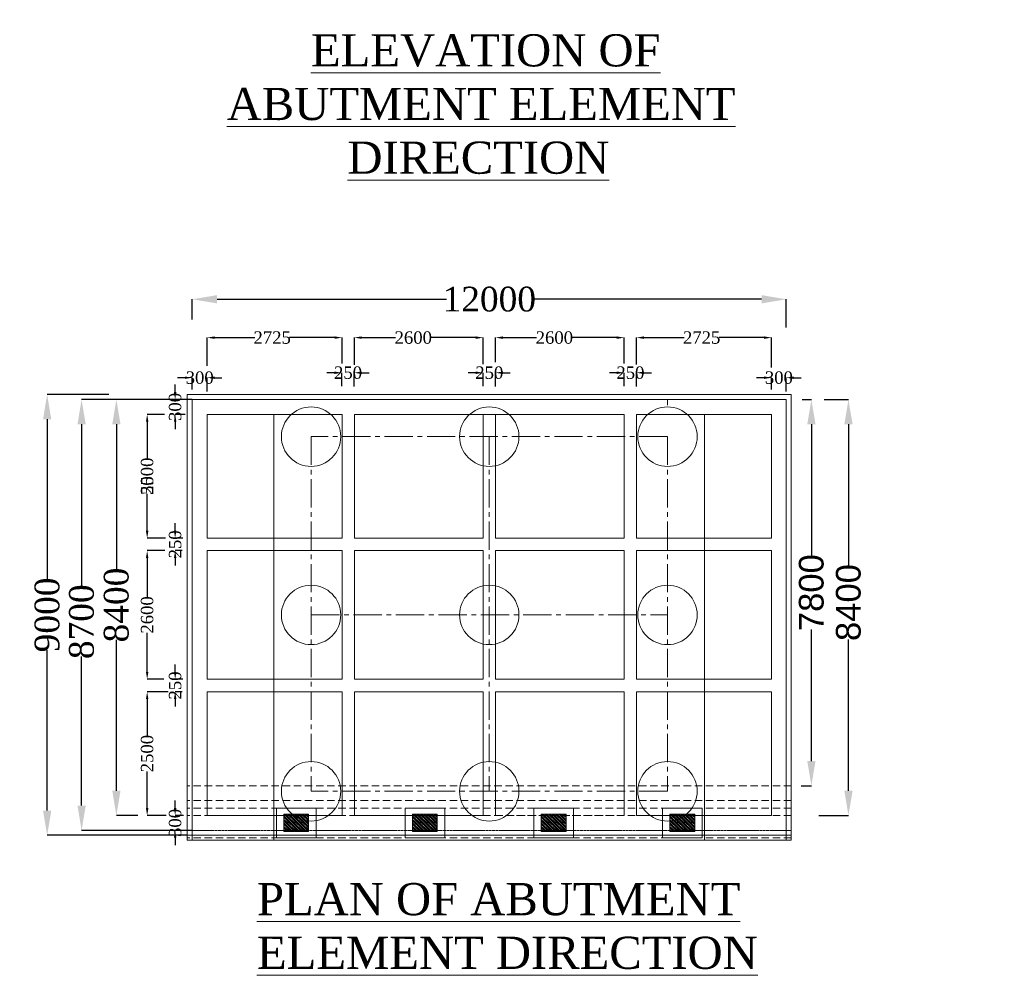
# Model space of a CAD drawing. Header units: millimetres. Extents: x -20950785 to 389010297, y -11535949 to 14056629.
# Tile 510 of 654: x 18208167 to 18247946, y -1484371 to -1445780. Entities that reach past the tile are written whole.
import ezdxf

# ---------------------------------------------------------------- set-up
doc = ezdxf.new("R2010")
doc.units = ezdxf.units.MM
doc.header["$LTSCALE"] = 60
doc.header["$MEASUREMENT"] = 0
doc.linetypes.add('CENTER2', pattern=[28.575, 19.05, -3.175, 3.175, -3.175])
doc.linetypes.add('HIDDEN', pattern=[0.375, 0.25, -0.125])
doc.layers.add('TEXT', color=7, linetype='Continuous')
doc.styles.add('PDF Arial Bold', font='times.ttf')
doc.styles.add('style1', font='txt.shx', dxfattribs={"height": 1})
doc.dimstyles.get("Standard").update_dxf_attribs({"dimtxt": 400, "dimasz": 215, "dimexe": 0.18, "dimexo": 0.0625, "dimgap": 0.09, "dimtad": 0, "dimtih": 1, "dimtoh": 1, "dimdec": 0, "dimzin": 4, "dimdsep": 46, "dimtxsty": 'Standard', "dimblk": 'OPEN90', "dimcen": 0, "dimadec": 0, "dimazin": 1, "dimtfac": 1, "dimtdec": 0, "dimtix": 1, "dimtofl": 0, "dimtmove": 0, "dimatfit": 3, "dimldrblk": 'OPEN30', "dimfxl": 1, "dimtolj": 1, "dimtzin": 0, "dimarcsym": 0})

# ---------------------------------------------------------------- blocks, each defined once
blk = doc.blocks.new('*D2794')
at = {"color": 0, "linetype": 'Continuous', "lineweight": -2, "ltscale": 2, "transparency": 16777216}
for p, q in [((18239773, -1461118), (18240152, -1461118)), ((18240152, -1462118), (18240152, -1467430)), ((18240152, -1475718), (18240152, -1470405)), ((18239742, -1476718), (18240152, -1476718))]:
    blk.add_line(p, q, dxfattribs=at)
at = {"color": 0, "linetype": 'Continuous', "lineweight": 9, "ltscale": 2, "transparency": 16777216}
for points in [[(18239986, -1462118), (18240319, -1462118), (18240152, -1461118)], [(18239986, -1475718), (18240319, -1475718), (18240152, -1476718)]]:
    blk.add_solid(points, dxfattribs=at)
at = {"layer": 'Defpoints', "color": 0, "linetype": 'Continuous', "lineweight": 9, "ltscale": 2, "transparency": 16777216}
for p in [(18239773, -1461118), (18239742, -1476718), (18240152, -1476718)]:
    blk.add_point(p, dxfattribs=at)
at = {"color": 0, "linetype": 'Continuous', "lineweight": 9, "ltscale": 2, "transparency": 16777216, "insert": (18240152, -1468918), "char_height": 1000, "attachment_point": 5, "rotation": 90, "style": 'PDF Arial Bold'}
blk.add_mtext('\\A1;{\\fArial|b0|i0|c0|p34;7800}', dxfattribs=at)
blk = doc.blocks.new('*D2795')
at = {"color": 0, "linetype": 'Continuous', "lineweight": -2, "ltscale": 2, "transparency": 16777216}
for p, q in [((18240666, -1461118), (18241649, -1461118)), ((18241649, -1462118), (18241649, -1467826)), ((18241649, -1476918), (18241649, -1470810)), ((18240449, -1477918), (18241649, -1477918))]:
    blk.add_line(p, q, dxfattribs=at)
at = {"color": 0, "linetype": 'Continuous', "lineweight": 9, "ltscale": 2, "transparency": 16777216}
for points in [[(18241483, -1462118), (18241816, -1462118), (18241649, -1461118)], [(18241483, -1476918), (18241816, -1476918), (18241649, -1477918)]]:
    blk.add_solid(points, dxfattribs=at)
at = {"layer": 'Defpoints', "color": 0, "linetype": 'Continuous', "lineweight": 9, "ltscale": 2, "transparency": 16777216}
for p in [(18240666, -1461118), (18240449, -1477918), (18241649, -1477918)]:
    blk.add_point(p, dxfattribs=at)
at = {"color": 0, "linetype": 'Continuous', "lineweight": 9, "ltscale": 2, "transparency": 16777216, "insert": (18241649, -1469318), "char_height": 1000, "attachment_point": 5, "rotation": 90, "style": 'PDF Arial Bold'}
blk.add_mtext('\\A1;{\\fArial|b0|i0|c0|p34;8400}', dxfattribs=at)
blk = doc.blocks.new('*D2796')
at = {"color": 0, "linetype": 'Continuous', "lineweight": -2, "ltscale": 2, "transparency": 16777216}
for p, q in [((18215139, -1457884), (18215139, -1457070)), ((18216139, -1457070), (18225406, -1457070)), ((18238139, -1457070), (18228872, -1457070)), ((18239139, -1458210), (18239139, -1457070))]:
    blk.add_line(p, q, dxfattribs=at)
at = {"color": 0, "linetype": 'Continuous', "lineweight": 9, "ltscale": 2, "transparency": 16777216}
for points in [[(18216139, -1456903), (18216139, -1457237), (18215139, -1457070)], [(18238139, -1456903), (18238139, -1457237), (18239139, -1457070)]]:
    blk.add_solid(points, dxfattribs=at)
at = {"layer": 'Defpoints', "color": 0, "linetype": 'Continuous', "lineweight": 9, "ltscale": 2, "transparency": 16777216}
for p in [(18215139, -1457070), (18215139, -1457884), (18239139, -1458210)]:
    blk.add_point(p, dxfattribs=at)
at = {"color": 0, "linetype": 'Continuous', "lineweight": 9, "ltscale": 2, "transparency": 16777216, "insert": (18227139, -1457070), "char_height": 1000, "attachment_point": 5, "style": 'PDF Arial Bold'}
blk.add_mtext('\\A1;12000', dxfattribs=at)
blk = doc.blocks.new('*D2797')
at = {"color": 0, "linetype": 'Continuous', "lineweight": -2, "ltscale": 2, "transparency": 16777216}
for p, q in [((18233089, -1459702), (18233089, -1458618)), ((18233389, -1458619), (18235012, -1458619)), ((18238239, -1458619), (18236424, -1458619)), ((18238539, -1459824), (18238539, -1458618))]:
    blk.add_line(p, q, dxfattribs=at)
at = {"color": 0, "linetype": 'Continuous', "lineweight": 9, "ltscale": 2, "transparency": 16777216}
for points in [[(18233389, -1458569), (18233389, -1458669), (18233089, -1458619)], [(18238239, -1458569), (18238239, -1458669), (18238539, -1458619)]]:
    blk.add_solid(points, dxfattribs=at)
at = {"layer": 'Defpoints', "color": 0, "linetype": 'Continuous', "lineweight": 9, "ltscale": 2, "transparency": 16777216}
for p in [(18233089, -1458619), (18233089, -1459703), (18238539, -1459825)]:
    blk.add_point(p, dxfattribs=at)
at = {"color": 0, "linetype": 'Continuous', "lineweight": 9, "ltscale": 2, "transparency": 16777216, "insert": (18235718, -1458619), "char_height": 500, "attachment_point": 5, "style": 'PDF Arial Bold'}
blk.add_mtext('\\A1;2725', dxfattribs=at)
blk = doc.blocks.new('*D2798')
at = {"color": 0, "linetype": 'Continuous', "lineweight": -2, "ltscale": 2, "transparency": 16777216}
for p, q in [((18227389, -1459612), (18227389, -1458618)), ((18227689, -1458619), (18229051, -1458619)), ((18232289, -1458619), (18230485, -1458619)), ((18232589, -1459669), (18232589, -1458618))]:
    blk.add_line(p, q, dxfattribs=at)
at = {"color": 0, "linetype": 'Continuous', "lineweight": 9, "ltscale": 2, "transparency": 16777216}
for points in [[(18227689, -1458569), (18227689, -1458669), (18227389, -1458619)], [(18232289, -1458569), (18232289, -1458669), (18232589, -1458619)]]:
    blk.add_solid(points, dxfattribs=at)
at = {"layer": 'Defpoints', "color": 0, "linetype": 'Continuous', "lineweight": 9, "ltscale": 2, "transparency": 16777216}
for p in [(18227389, -1458619), (18227389, -1459613), (18232589, -1459670)]:
    blk.add_point(p, dxfattribs=at)
at = {"color": 0, "linetype": 'Continuous', "lineweight": 9, "ltscale": 2, "transparency": 16777216, "insert": (18229768, -1458619), "char_height": 500, "attachment_point": 5, "style": 'PDF Arial Bold'}
blk.add_mtext('\\A1;2600', dxfattribs=at)
blk = doc.blocks.new('*D2799')
at = {"color": 0, "linetype": 'Continuous', "lineweight": -2, "ltscale": 2, "transparency": 16777216}
for p, q in [((18221689, -1459716), (18221689, -1458618)), ((18221989, -1458619), (18223351, -1458619)), ((18226589, -1458619), (18224785, -1458619)), ((18226889, -1459693), (18226889, -1458618))]:
    blk.add_line(p, q, dxfattribs=at)
at = {"color": 0, "linetype": 'Continuous', "lineweight": 9, "ltscale": 2, "transparency": 16777216}
for points in [[(18221989, -1458569), (18221989, -1458669), (18221689, -1458619)], [(18226589, -1458569), (18226589, -1458669), (18226889, -1458619)]]:
    blk.add_solid(points, dxfattribs=at)
at = {"layer": 'Defpoints', "color": 0, "linetype": 'Continuous', "lineweight": 9, "ltscale": 2, "transparency": 16777216}
for p in [(18221689, -1458619), (18221689, -1459717), (18226889, -1459694)]:
    blk.add_point(p, dxfattribs=at)
at = {"color": 0, "linetype": 'Continuous', "lineweight": 9, "ltscale": 2, "transparency": 16777216, "insert": (18224068, -1458619), "char_height": 500, "attachment_point": 5, "style": 'PDF Arial Bold'}
blk.add_mtext('\\A1;2600', dxfattribs=at)
blk = doc.blocks.new('*D2800')
at = {"color": 0, "linetype": 'Continuous', "lineweight": -2, "ltscale": 2, "transparency": 16777216}
for p, q in [((18215739, -1459764), (18215739, -1458618)), ((18216039, -1458619), (18217662, -1458619)), ((18220889, -1458619), (18219074, -1458619)), ((18221189, -1459668), (18221189, -1458618))]:
    blk.add_line(p, q, dxfattribs=at)
at = {"color": 0, "linetype": 'Continuous', "lineweight": 9, "ltscale": 2, "transparency": 16777216}
for points in [[(18216039, -1458569), (18216039, -1458669), (18215739, -1458619)], [(18220889, -1458569), (18220889, -1458669), (18221189, -1458619)]]:
    blk.add_solid(points, dxfattribs=at)
at = {"layer": 'Defpoints', "color": 0, "linetype": 'Continuous', "lineweight": 9, "ltscale": 2, "transparency": 16777216}
for p in [(18215739, -1458619), (18215739, -1459765), (18221189, -1459669)]:
    blk.add_point(p, dxfattribs=at)
at = {"color": 0, "linetype": 'Continuous', "lineweight": 9, "ltscale": 2, "transparency": 16777216, "insert": (18218368, -1458619), "char_height": 500, "attachment_point": 5, "style": 'PDF Arial Bold'}
blk.add_mtext('\\A1;2725', dxfattribs=at)
blk = doc.blocks.new('*D2801')
at = {"color": 0, "linetype": 'Continuous', "lineweight": -2, "ltscale": 2, "transparency": 16777216}
for p, q in [((18232289, -1460037), (18231989, -1460037)), ((18232589, -1460579), (18232589, -1460036)), ((18233089, -1460590), (18233089, -1460036)), ((18233389, -1460037), (18233689, -1460037))]:
    blk.add_line(p, q, dxfattribs=at)
at = {"color": 0, "linetype": 'Continuous', "lineweight": 9, "ltscale": 2, "transparency": 16777216}
for points in [[(18232289, -1459987), (18232289, -1460087), (18232589, -1460037)], [(18233389, -1459987), (18233389, -1460087), (18233089, -1460037)]]:
    blk.add_solid(points, dxfattribs=at)
at = {"layer": 'Defpoints', "color": 0, "linetype": 'Continuous', "lineweight": 9, "ltscale": 2, "transparency": 16777216}
for p in [(18232589, -1460037), (18232589, -1460580), (18233089, -1460591)]:
    blk.add_point(p, dxfattribs=at)
at = {"color": 0, "linetype": 'Continuous', "lineweight": 9, "ltscale": 2, "transparency": 16777216, "insert": (18232839, -1460037), "char_height": 500, "attachment_point": 5, "style": 'PDF Arial Bold'}
blk.add_mtext('\\A1;250', dxfattribs=at)
blk = doc.blocks.new('*D2802')
at = {"color": 0, "linetype": 'Continuous', "lineweight": -2, "ltscale": 2, "transparency": 16777216}
for p, q in [((18226589, -1460037), (18226289, -1460037)), ((18226889, -1460579), (18226889, -1460036)), ((18227389, -1460590), (18227389, -1460036)), ((18227689, -1460037), (18227989, -1460037))]:
    blk.add_line(p, q, dxfattribs=at)
at = {"color": 0, "linetype": 'Continuous', "lineweight": 9, "ltscale": 2, "transparency": 16777216}
for points in [[(18226589, -1459987), (18226589, -1460087), (18226889, -1460037)], [(18227689, -1459987), (18227689, -1460087), (18227389, -1460037)]]:
    blk.add_solid(points, dxfattribs=at)
at = {"layer": 'Defpoints', "color": 0, "linetype": 'Continuous', "lineweight": 9, "ltscale": 2, "transparency": 16777216}
for p in [(18226889, -1460037), (18226889, -1460580), (18227389, -1460591)]:
    blk.add_point(p, dxfattribs=at)
at = {"color": 0, "linetype": 'Continuous', "lineweight": 9, "ltscale": 2, "transparency": 16777216, "insert": (18227139, -1460037), "char_height": 500, "attachment_point": 5, "style": 'PDF Arial Bold'}
blk.add_mtext('\\A1;250', dxfattribs=at)
blk = doc.blocks.new('*D2803')
at = {"color": 0, "linetype": 'Continuous', "lineweight": -2, "ltscale": 2, "transparency": 16777216}
for p, q in [((18220882, -1460037), (18220582, -1460037)), ((18221182, -1460579), (18221182, -1460036)), ((18221682, -1460590), (18221682, -1460036)), ((18221982, -1460037), (18222282, -1460037))]:
    blk.add_line(p, q, dxfattribs=at)
at = {"color": 0, "linetype": 'Continuous', "lineweight": 9, "ltscale": 2, "transparency": 16777216}
for points in [[(18220882, -1459987), (18220882, -1460087), (18221182, -1460037)], [(18221982, -1459987), (18221982, -1460087), (18221682, -1460037)]]:
    blk.add_solid(points, dxfattribs=at)
at = {"layer": 'Defpoints', "color": 0, "linetype": 'Continuous', "lineweight": 9, "ltscale": 2, "transparency": 16777216}
for p in [(18221182, -1460037), (18221182, -1460580), (18221682, -1460591)]:
    blk.add_point(p, dxfattribs=at)
at = {"color": 0, "linetype": 'Continuous', "lineweight": 9, "ltscale": 2, "transparency": 16777216, "insert": (18221432, -1460037), "char_height": 500, "attachment_point": 5, "style": 'PDF Arial Bold'}
blk.add_mtext('\\A1;250', dxfattribs=at)
blk = doc.blocks.new('*D2804')
at = {"color": 0, "linetype": 'Continuous', "lineweight": -2, "ltscale": 2, "transparency": 16777216}
for p, q in [((18238239, -1460237), (18237939, -1460237)), ((18238539, -1460720), (18238539, -1460236)), ((18239138, -1460790), (18239138, -1460236)), ((18239438, -1460237), (18239738, -1460237))]:
    blk.add_line(p, q, dxfattribs=at)
at = {"color": 0, "linetype": 'Continuous', "lineweight": 9, "ltscale": 2, "transparency": 16777216}
for points in [[(18238239, -1460187), (18238239, -1460287), (18238539, -1460237)], [(18239438, -1460187), (18239438, -1460287), (18239138, -1460237)]]:
    blk.add_solid(points, dxfattribs=at)
at = {"layer": 'Defpoints', "color": 0, "linetype": 'Continuous', "lineweight": 9, "ltscale": 2, "transparency": 16777216}
for p in [(18238539, -1460237), (18238539, -1460721), (18239138, -1460791)]:
    blk.add_point(p, dxfattribs=at)
at = {"color": 0, "linetype": 'Continuous', "lineweight": 9, "ltscale": 2, "transparency": 16777216, "insert": (18238839, -1460237), "char_height": 500, "attachment_point": 5, "style": 'PDF Arial Bold'}
blk.add_mtext('\\A1;300', dxfattribs=at)
blk = doc.blocks.new('*D2805')
at = {"color": 0, "linetype": 'Continuous', "lineweight": -2, "ltscale": 2, "transparency": 16777216}
for p, q in [((18214839, -1460237), (18214539, -1460237)), ((18215139, -1460720), (18215139, -1460236)), ((18215738, -1460790), (18215738, -1460236)), ((18216038, -1460237), (18216338, -1460237))]:
    blk.add_line(p, q, dxfattribs=at)
at = {"color": 0, "linetype": 'Continuous', "lineweight": 9, "ltscale": 2, "transparency": 16777216}
for points in [[(18214839, -1460187), (18214839, -1460287), (18215139, -1460237)], [(18216038, -1460187), (18216038, -1460287), (18215738, -1460237)]]:
    blk.add_solid(points, dxfattribs=at)
at = {"layer": 'Defpoints', "color": 0, "linetype": 'Continuous', "lineweight": 9, "ltscale": 2, "transparency": 16777216}
for p in [(18215139, -1460237), (18215139, -1460721), (18215738, -1460791)]:
    blk.add_point(p, dxfattribs=at)
at = {"color": 0, "linetype": 'Continuous', "lineweight": 9, "ltscale": 2, "transparency": 16777216, "insert": (18215439, -1460237), "char_height": 500, "width": 1681.9, "attachment_point": 5, "style": 'PDF Arial Bold'}
blk.add_mtext('\\A1;300', dxfattribs=at)
blk = doc.blocks.new('*D2806')
at = {"color": 0, "linetype": 'Continuous', "lineweight": -2, "ltscale": 2, "transparency": 16777216}
for p, q in [((18214021, -1461718), (18213317, -1461718)), ((18213317, -1462018), (18213317, -1463510)), ((18213317, -1466418), (18213317, -1464925)), ((18214053, -1466718), (18213317, -1466718))]:
    blk.add_line(p, q, dxfattribs=at)
at = {"color": 0, "linetype": 'Continuous', "lineweight": 9, "ltscale": 2, "transparency": 16777216}
for points in [[(18213267, -1462018), (18213367, -1462018), (18213317, -1461718)], [(18213267, -1466418), (18213367, -1466418), (18213317, -1466718)]]:
    blk.add_solid(points, dxfattribs=at)
at = {"layer": 'Defpoints', "color": 0, "linetype": 'Continuous', "lineweight": 9, "ltscale": 2, "transparency": 16777216}
for p in [(18214021, -1461718), (18213317, -1466718), (18214053, -1466718)]:
    blk.add_point(p, dxfattribs=at)
at = {"color": 0, "linetype": 'Continuous', "lineweight": 9, "ltscale": 2, "transparency": 16777216, "insert": (18213317, -1464218), "char_height": 500, "attachment_point": 5, "rotation": 90, "style": 'PDF Arial Bold'}
blk.add_mtext('\\A1;5000', dxfattribs=at)
blk = doc.blocks.new('*D2807')
at = {"color": 0, "linetype": 'Continuous', "lineweight": -2, "ltscale": 2, "transparency": 16777216}
for p, q in [((18214021, -1461718), (18213317, -1461718)), ((18213317, -1462018), (18213317, -1463501)), ((18213317, -1466418), (18213317, -1464935)), ((18214053, -1466718), (18213317, -1466718))]:
    blk.add_line(p, q, dxfattribs=at)
at = {"color": 0, "linetype": 'Continuous', "lineweight": 9, "ltscale": 2, "transparency": 16777216}
for points in [[(18213267, -1462018), (18213367, -1462018), (18213317, -1461718)], [(18213267, -1466418), (18213367, -1466418), (18213317, -1466718)]]:
    blk.add_solid(points, dxfattribs=at)
at = {"layer": 'Defpoints', "color": 0, "linetype": 'Continuous', "lineweight": 9, "ltscale": 2, "transparency": 16777216}
for p in [(18214021, -1461718), (18213317, -1466718), (18214053, -1466718)]:
    blk.add_point(p, dxfattribs=at)
at = {"color": 0, "linetype": 'Continuous', "lineweight": 9, "ltscale": 2, "transparency": 16777216, "insert": (18213317, -1464218), "char_height": 500, "attachment_point": 5, "rotation": 90, "style": 'PDF Arial Bold'}
blk.add_mtext('\\A1;2500', dxfattribs=at)
blk = doc.blocks.new('*D2808')
at = {"color": 0, "linetype": 'Continuous', "lineweight": -2, "ltscale": 2, "transparency": 16777216}
for p, q in [((18214165, -1472918), (18213317, -1472918)), ((18213317, -1473218), (18213317, -1474701)), ((18213317, -1477618), (18213317, -1476135)), ((18214086, -1477918), (18213317, -1477918))]:
    blk.add_line(p, q, dxfattribs=at)
at = {"color": 0, "linetype": 'Continuous', "lineweight": 9, "ltscale": 2, "transparency": 16777216}
for points in [[(18213267, -1473218), (18213367, -1473218), (18213317, -1472918)], [(18213267, -1477618), (18213367, -1477618), (18213317, -1477918)]]:
    blk.add_solid(points, dxfattribs=at)
at = {"layer": 'Defpoints', "color": 0, "linetype": 'Continuous', "lineweight": 9, "ltscale": 2, "transparency": 16777216}
for p in [(18214165, -1472918), (18213317, -1477918), (18214086, -1477918)]:
    blk.add_point(p, dxfattribs=at)
at = {"color": 0, "linetype": 'Continuous', "lineweight": 9, "ltscale": 2, "transparency": 16777216, "insert": (18213317, -1475418), "char_height": 500, "attachment_point": 5, "rotation": 90, "style": 'PDF Arial Bold'}
blk.add_mtext('\\A1;2500', dxfattribs=at)
blk = doc.blocks.new('*D2809')
at = {"color": 0, "linetype": 'Continuous', "lineweight": -2, "ltscale": 2, "transparency": 16777216}
for p, q in [((18214037, -1467218), (18213317, -1467218)), ((18213317, -1467518), (18213317, -1469101)), ((18213317, -1472118), (18213317, -1470535)), ((18213992, -1472418), (18213317, -1472418))]:
    blk.add_line(p, q, dxfattribs=at)
at = {"color": 0, "linetype": 'Continuous', "lineweight": 9, "ltscale": 2, "transparency": 16777216}
for points in [[(18213267, -1467518), (18213367, -1467518), (18213317, -1467218)], [(18213267, -1472118), (18213367, -1472118), (18213317, -1472418)]]:
    blk.add_solid(points, dxfattribs=at)
at = {"layer": 'Defpoints', "color": 0, "linetype": 'Continuous', "lineweight": 9, "ltscale": 2, "transparency": 16777216}
for p in [(18214037, -1467218), (18213317, -1472418), (18213992, -1472418)]:
    blk.add_point(p, dxfattribs=at)
at = {"color": 0, "linetype": 'Continuous', "lineweight": 9, "ltscale": 2, "transparency": 16777216, "insert": (18213317, -1469818), "char_height": 500, "attachment_point": 5, "rotation": 90, "style": 'PDF Arial Bold'}
blk.add_mtext('\\A1;2600', dxfattribs=at)
blk = doc.blocks.new('*D2810')
at = {"color": 0, "linetype": 'Continuous', "lineweight": -2, "ltscale": 2, "transparency": 16777216}
for p, q in [((18214448, -1466418), (18214448, -1466118)), ((18214755, -1466718), (18214448, -1466718)), ((18214726, -1467218), (18214448, -1467218)), ((18214448, -1467518), (18214448, -1467818))]:
    blk.add_line(p, q, dxfattribs=at)
at = {"color": 0, "linetype": 'Continuous', "lineweight": 9, "ltscale": 2, "transparency": 16777216}
for points in [[(18214398, -1466418), (18214498, -1466418), (18214448, -1466718)], [(18214398, -1467518), (18214498, -1467518), (18214448, -1467218)]]:
    blk.add_solid(points, dxfattribs=at)
at = {"layer": 'Defpoints', "color": 0, "linetype": 'Continuous', "lineweight": 9, "ltscale": 2, "transparency": 16777216}
for p in [(18214755, -1466718), (18214448, -1467218), (18214726, -1467218)]:
    blk.add_point(p, dxfattribs=at)
at = {"color": 0, "linetype": 'Continuous', "lineweight": 9, "ltscale": 2, "transparency": 16777216, "insert": (18214448, -1466968), "char_height": 500, "attachment_point": 5, "rotation": 90, "style": 'PDF Arial Bold'}
blk.add_mtext('\\A1;250', dxfattribs=at)
blk = doc.blocks.new('*D2811')
at = {"color": 0, "linetype": 'Continuous', "lineweight": -2, "ltscale": 2, "transparency": 16777216}
for p, q in [((18214448, -1472118), (18214448, -1471818)), ((18214755, -1472418), (18214448, -1472418)), ((18214726, -1472918), (18214448, -1472918)), ((18214448, -1473218), (18214448, -1473518))]:
    blk.add_line(p, q, dxfattribs=at)
at = {"color": 0, "linetype": 'Continuous', "lineweight": 9, "ltscale": 2, "transparency": 16777216}
for points in [[(18214398, -1472118), (18214498, -1472118), (18214448, -1472418)], [(18214398, -1473218), (18214498, -1473218), (18214448, -1472918)]]:
    blk.add_solid(points, dxfattribs=at)
at = {"layer": 'Defpoints', "color": 0, "linetype": 'Continuous', "lineweight": 9, "ltscale": 2, "transparency": 16777216}
for p in [(18214755, -1472418), (18214448, -1472918), (18214726, -1472918)]:
    blk.add_point(p, dxfattribs=at)
at = {"color": 0, "linetype": 'Continuous', "lineweight": 9, "ltscale": 2, "transparency": 16777216, "insert": (18214448, -1472668), "char_height": 500, "attachment_point": 5, "rotation": 90, "style": 'PDF Arial Bold'}
blk.add_mtext('\\A1;250', dxfattribs=at)
blk = doc.blocks.new('*D2812')
at = {"color": 0, "linetype": 'Continuous', "lineweight": -2, "ltscale": 2, "transparency": 16777216}
for p, q in [((18214448, -1460818), (18214448, -1460518)), ((18214793, -1461118), (18214448, -1461118)), ((18214851, -1461718), (18214448, -1461718)), ((18214448, -1462018), (18214448, -1462318))]:
    blk.add_line(p, q, dxfattribs=at)
at = {"color": 0, "linetype": 'Continuous', "lineweight": 9, "ltscale": 2, "transparency": 16777216}
for points in [[(18214398, -1460818), (18214498, -1460818), (18214448, -1461118)], [(18214398, -1462018), (18214498, -1462018), (18214448, -1461718)]]:
    blk.add_solid(points, dxfattribs=at)
at = {"layer": 'Defpoints', "color": 0, "linetype": 'Continuous', "lineweight": 9, "ltscale": 2, "transparency": 16777216}
for p in [(18214793, -1461118), (18214448, -1461718), (18214851, -1461718)]:
    blk.add_point(p, dxfattribs=at)
at = {"color": 0, "linetype": 'Continuous', "lineweight": 9, "ltscale": 2, "transparency": 16777216, "insert": (18214448, -1461418), "char_height": 500, "attachment_point": 5, "rotation": 90, "style": 'PDF Arial Bold'}
blk.add_mtext('\\A1;300', dxfattribs=at)
blk = doc.blocks.new('*D2813')
at = {"color": 0, "linetype": 'Continuous', "lineweight": -2, "ltscale": 2, "transparency": 16777216}
for p, q in [((18214448, -1477618), (18214448, -1477318)), ((18214785, -1477918), (18214448, -1477918)), ((18214726, -1478518), (18214448, -1478518)), ((18214448, -1478818), (18214448, -1479118))]:
    blk.add_line(p, q, dxfattribs=at)
at = {"color": 0, "linetype": 'Continuous', "lineweight": 9, "ltscale": 2, "transparency": 16777216}
for points in [[(18214398, -1477618), (18214498, -1477618), (18214448, -1477918)], [(18214398, -1478818), (18214498, -1478818), (18214448, -1478518)]]:
    blk.add_solid(points, dxfattribs=at)
at = {"layer": 'Defpoints', "color": 0, "linetype": 'Continuous', "lineweight": 9, "ltscale": 2, "transparency": 16777216}
for p in [(18214785, -1477918), (18214448, -1478518), (18214726, -1478518)]:
    blk.add_point(p, dxfattribs=at)
at = {"color": 0, "linetype": 'Continuous', "lineweight": 9, "ltscale": 2, "transparency": 16777216, "insert": (18214448, -1478218), "char_height": 500, "attachment_point": 5, "rotation": 90, "style": 'PDF Arial Bold'}
blk.add_mtext('\\A1;300', dxfattribs=at)
blk = doc.blocks.new('*D2814')
at = {"color": 0, "linetype": 'Continuous', "lineweight": -2, "ltscale": 2, "transparency": 16777216}
for p, q in [((18211762, -1460918), (18209276, -1460918)), ((18209276, -1461918), (18209276, -1468397)), ((18209276, -1477718), (18209276, -1471239)), ((18214939, -1478718), (18209276, -1478718))]:
    blk.add_line(p, q, dxfattribs=at)
at = {"color": 0, "linetype": 'Continuous', "lineweight": 9, "ltscale": 2, "transparency": 16777216}
for points in [[(18209110, -1461918), (18209443, -1461918), (18209276, -1460918)], [(18209110, -1477718), (18209443, -1477718), (18209276, -1478718)]]:
    blk.add_solid(points, dxfattribs=at)
at = {"layer": 'Defpoints', "color": 0, "linetype": 'Continuous', "lineweight": 9, "ltscale": 2, "transparency": 16777216}
for p in [(18211762, -1460918), (18209276, -1478718), (18214939, -1478718)]:
    blk.add_point(p, dxfattribs=at)
at = {"color": 0, "linetype": 'Continuous', "lineweight": 9, "ltscale": 2, "transparency": 16777216, "insert": (18209276, -1469818), "char_height": 1000, "attachment_point": 5, "rotation": 90, "style": 'PDF Arial Bold'}
blk.add_mtext('\\A1;9000', dxfattribs=at)
blk = doc.blocks.new('*D2815')
at = {"color": 0, "linetype": 'Continuous', "lineweight": -2, "ltscale": 2, "transparency": 16777216}
for p, q in [((18212883, -1461118), (18212073, -1461118)), ((18212073, -1462118), (18212073, -1468012)), ((18212073, -1476918), (18212073, -1470824)), ((18212935, -1477918), (18212073, -1477918))]:
    blk.add_line(p, q, dxfattribs=at)
at = {"color": 0, "linetype": 'Continuous', "lineweight": 9, "ltscale": 2, "transparency": 16777216}
for points in [[(18211907, -1462118), (18212240, -1462118), (18212073, -1461118)], [(18211907, -1476918), (18212240, -1476918), (18212073, -1477918)]]:
    blk.add_solid(points, dxfattribs=at)
at = {"layer": 'Defpoints', "color": 0, "linetype": 'Continuous', "lineweight": 9, "ltscale": 2, "transparency": 16777216}
for p in [(18212883, -1461118), (18212073, -1477918), (18212935, -1477918)]:
    blk.add_point(p, dxfattribs=at)
at = {"color": 0, "linetype": 'Continuous', "lineweight": 9, "ltscale": 2, "transparency": 16777216, "insert": (18212073, -1469418), "char_height": 1000, "attachment_point": 5, "rotation": 90, "style": 'PDF Arial Bold'}
blk.add_mtext('\\A1;8400', dxfattribs=at)
blk = doc.blocks.new('*D2816')
at = {"color": 0, "linetype": 'Continuous', "lineweight": -2, "ltscale": 2, "transparency": 16777216}
for p, q in [((18215139, -1461118), (18210668, -1461118)), ((18210668, -1462118), (18210668, -1468687)), ((18210668, -1477518), (18210668, -1471499)), ((18215139, -1478518), (18210668, -1478518))]:
    blk.add_line(p, q, dxfattribs=at)
at = {"color": 0, "linetype": 'Continuous', "lineweight": 9, "ltscale": 2, "transparency": 16777216}
for points in [[(18210502, -1462118), (18210835, -1462118), (18210668, -1461118)], [(18210502, -1477518), (18210835, -1477518), (18210668, -1478518)]]:
    blk.add_solid(points, dxfattribs=at)
at = {"layer": 'Defpoints', "color": 0, "linetype": 'Continuous', "lineweight": 9, "ltscale": 2, "transparency": 16777216}
for p in [(18215139, -1461118), (18210668, -1478518), (18215139, -1478518)]:
    blk.add_point(p, dxfattribs=at)
at = {"color": 0, "linetype": 'Continuous', "lineweight": 9, "ltscale": 2, "transparency": 16777216, "insert": (18210668, -1470093), "char_height": 1000, "attachment_point": 5, "rotation": 90, "style": 'PDF Arial Bold'}
blk.add_mtext('\\A1;8700', dxfattribs=at)

msp = doc.modelspace()

# ---------------------------------------------------------------- hatches: boundary and pattern name
at = {"linetype": 'Continuous', "lineweight": 9, "ltscale": 2}
h = msp.add_hatch(dxfattribs=at)
h.set_pattern_fill('GOST_GROUND', scale=10, angle=-90)
h.set_pattern_definition([(315, (21232196.2, 20927079.11), (-3e-14, -141.42135624), [200]), (315, (21232196.2, 20927049.11), (-3e-14, -141.42135624), [200]), (315, (21232196.2, 20927019.11), (-3e-14, -141.42135624), [200])])
h.paths.add_polyline_path([(18218839.2, -1477867.89), (18218839.2, -1478567.89), (18219839.2, -1478567.89), (18219839.2, -1477867.89)])
h = msp.add_hatch(dxfattribs=at)
h.set_pattern_fill('GOST_GROUND', scale=10, angle=-90)
h.set_pattern_definition([(315, (21237396.2, 20927079.11), (-3e-14, -141.42135624), [200]), (315, (21237396.2, 20927049.11), (-3e-14, -141.42135624), [200]), (315, (21237396.2, 20927019.11), (-3e-14, -141.42135624), [200])])
h.paths.add_polyline_path([(18224039.2, -1477867.89), (18224039.2, -1478567.89), (18225039.2, -1478567.89), (18225039.2, -1477867.89)])
h = msp.add_hatch(dxfattribs=at)
h.set_pattern_fill('GOST_GROUND', scale=10, angle=-90)
h.set_pattern_definition([(315, (21242596.2, 20927079.11), (-3e-14, -141.42135624), [200]), (315, (21242596.2, 20927049.11), (-3e-14, -141.42135624), [200]), (315, (21242596.2, 20927019.11), (-3e-14, -141.42135624), [200])])
h.paths.add_polyline_path([(18229239.2, -1477867.89), (18229239.2, -1478567.89), (18230239.2, -1478567.89), (18230239.2, -1477867.89)])
h = msp.add_hatch(dxfattribs=at)
h.set_pattern_fill('GOST_GROUND', scale=10, angle=-90)
h.set_pattern_definition([(315, (21247796.2, 20927079.11), (-3e-14, -141.42135624), [200]), (315, (21247796.2, 20927049.11), (-3e-14, -141.42135624), [200]), (315, (21247796.2, 20927019.11), (-3e-14, -141.42135624), [200])])
h.paths.add_polyline_path([(18234439.2, -1477867.89), (18234439.2, -1478567.89), (18235439.2, -1478567.89), (18235439.2, -1477867.89)])

# ---------------------------------------------------------------- linework, layer by layer
at = {"color": 7, "linetype": 'Continuous', "lineweight": 9, "ltscale": 2}
for p, q in [((18214939.2, -1478917.89), (18214939.2, -1460917.89)), ((18239339.2, -1460917.89), (18214939.2, -1460917.89)), ((18239339.2, -1478917.89), (18239339.2, -1460917.89)), ((18215139.2, -1478917.89), (18215139.2, -1461117.89)), ((18239139.2, -1461117.89), (18215139.2, -1461117.89)), ((18234339.2, -1461340.1), (18234339.2, -1461117.89)), ((18239139.2, -1476867.89), (18239139.2, -1461117.89)), ((18215739.2, -1466717.89), (18215739.2, -1461717.89)), ((18221189.2, -1461717.89), (18215739.2, -1461717.89)), ((18218439.2, -1461717.89), (18218439.2, -1478917.89)), ((18221189.2, -1466717.89), (18221189.2, -1461717.89)), ((18221689.2, -1466717.89), (18221689.2, -1461717.89)), ((18226889.2, -1461717.89), (18221689.2, -1461717.89)), ((18226889.2, -1466717.89), (18226889.2, -1461717.89)), ((18227389.2, -1461717.89), (18226889.2, -1461717.89)), ((18227389.2, -1466717.89), (18227389.2, -1461717.89)), ((18232589.2, -1461717.89), (18227389.2, -1461717.89)), ((18232589.2, -1466717.89), (18232589.2, -1461717.89)), ((18233089.2, -1466717.89), (18233089.2, -1461717.89)), ((18238539.2, -1461717.89), (18233089.2, -1461717.89)), ((18235839.2, -1461717.89), (18235839.2, -1478917.89)), ((18238539.2, -1466717.89), (18238539.2, -1461717.89)), ((18215739.2, -1466717.89), (18219639.2, -1466717.89)), ((18215739.2, -1466717.89), (18221189.2, -1466717.89)), ((18221689.2, -1466717.89), (18226889.2, -1466717.89)), ((18226539.2, -1466717.89), (18226889.2, -1466717.89)), ((18227389.2, -1466717.89), (18232589.2, -1466717.89)), ((18233089.2, -1466717.89), (18238539.2, -1466717.89)), ((18215739.2, -1472417.89), (18215739.2, -1467217.89)), ((18215739.2, -1467217.89), (18221189.2, -1467217.89)), ((18221189.2, -1472417.89), (18221189.2, -1467217.89)), ((18221689.2, -1472417.89), (18221689.2, -1467217.89)), ((18221689.2, -1467217.89), (18226889.2, -1467217.89)), ((18226889.2, -1472417.89), (18226889.2, -1467217.89)), ((18227389.2, -1472417.89), (18227389.2, -1467217.89)), ((18227389.2, -1467217.89), (18232589.2, -1467217.89)), ((18232589.2, -1472417.89), (18232589.2, -1467217.89)), ((18233089.2, -1472417.89), (18233089.2, -1467217.89)), ((18233089.2, -1467217.89), (18238539.2, -1467217.89)), ((18238539.2, -1472417.89), (18238539.2, -1467217.89)), ((18215739.2, -1472417.89), (18221189.2, -1472417.89)), ((18221689.2, -1472417.89), (18226889.2, -1472417.89)), ((18227389.2, -1472417.89), (18232589.2, -1472417.89)), ((18233089.2, -1472417.89), (18238539.2, -1472417.89)), ((18215739.2, -1477917.89), (18215739.2, -1472917.89)), ((18215739.2, -1472917.89), (18219639.2, -1472917.89)), ((18215739.2, -1472917.89), (18221189.2, -1472917.89)), ((18221189.2, -1477917.89), (18221189.2, -1472917.89)), ((18221689.2, -1477917.89), (18221689.2, -1472917.89)), ((18221689.2, -1472917.89), (18226889.2, -1472917.89)), ((18226539.2, -1472917.89), (18226889.2, -1472917.89)), ((18226889.2, -1477917.89), (18226889.2, -1472917.89)), ((18227389.2, -1477917.89), (18227389.2, -1472917.89)), ((18227389.2, -1472917.89), (18232589.2, -1472917.89)), ((18232589.2, -1477917.89), (18232589.2, -1472917.89)), ((18233089.2, -1477917.89), (18233089.2, -1472917.89)), ((18233089.2, -1472917.89), (18238539.2, -1472917.89)), ((18238539.2, -1477917.89), (18238539.2, -1472917.89)), ((18239139.2, -1476867.89), (18239139.2, -1478917.89)), ((18218539.2, -1478817.89), (18218539.2, -1477617.89)), ((18218539.2, -1477617.89), (18220139.2, -1477617.89)), ((18220139.2, -1477617.89), (18220139.2, -1478817.89)), ((18223739.2, -1478817.89), (18223739.2, -1477617.89)), ((18223739.2, -1477617.89), (18225339.2, -1477617.89)), ((18225339.2, -1477617.89), (18225339.2, -1478817.89)), ((18228939.2, -1478817.89), (18228939.2, -1477617.89)), ((18228939.2, -1477617.89), (18230539.2, -1477617.89)), ((18230539.2, -1477617.89), (18230539.2, -1478817.89)), ((18234139.2, -1478817.89), (18234139.2, -1477617.89)), ((18234139.2, -1477617.89), (18235739.2, -1477617.89)), ((18235739.2, -1477617.89), (18235739.2, -1478817.89)), ((18215739.2, -1477917.89), (18219639.2, -1477917.89)), ((18217939.2, -1477917.89), (18221189.2, -1477917.89)), ((18217939.2, -1477917.89), (18221189.2, -1477917.89)), ((18217939.2, -1477917.89), (18221189.2, -1477917.89)), ((18219839.2, -1477867.89), (18218839.2, -1477867.89)), ((18218839.2, -1477867.89), (18218839.2, -1478567.89)), ((18219839.2, -1477867.89), (18219839.2, -1478567.89)), ((18221689.2, -1477917.89), (18225939.2, -1477917.89)), ((18221689.2, -1477917.89), (18225939.2, -1477917.89)), ((18221689.2, -1477917.89), (18225939.2, -1477917.89)), ((18225039.2, -1477867.89), (18224039.2, -1477867.89)), ((18224039.2, -1477867.89), (18224039.2, -1478567.89)), ((18225039.2, -1477867.89), (18225039.2, -1478567.89)), ((18230239.2, -1477867.89), (18229239.2, -1477867.89)), ((18229239.2, -1477867.89), (18229239.2, -1478567.89)), ((18230239.2, -1477867.89), (18230239.2, -1478567.89)), ((18233089.2, -1477917.89), (18238539.2, -1477917.89)), ((18235439.2, -1477867.89), (18234439.2, -1477867.89)), ((18234439.2, -1477867.89), (18234439.2, -1478567.89)), ((18235439.2, -1477867.89), (18235439.2, -1478567.89)), ((18219839.2, -1478567.89), (18218839.2, -1478567.89)), ((18225039.2, -1478567.89), (18224039.2, -1478567.89)), ((18230239.2, -1478567.89), (18229239.2, -1478567.89)), ((18235439.2, -1478567.89), (18234439.2, -1478567.89)), ((18239339.2, -1478717.89), (18214939.2, -1478717.89)), ((18239339.2, -1478917.89), (18214939.2, -1478917.89)), ((18220139.2, -1478817.89), (18218539.2, -1478817.89)), ((18225339.2, -1478817.89), (18223739.2, -1478817.89)), ((18230539.2, -1478817.89), (18228939.2, -1478817.89)), ((18235739.2, -1478817.89), (18234139.2, -1478817.89))]:
    msp.add_line(p, q, dxfattribs=at)
at = {"color": 7, "linetype": 'CENTER2', "lineweight": 9}
for p, q in [((18219939.2, -1462617.89), (18219939.2, -1476940.1)), ((18234339.2, -1462617.89), (18219939.2, -1462617.89)), ((18219939.2, -1462617.89), (18219939.2, -1469817.89)), ((18227139.2, -1462617.89), (18227139.2, -1476940.1)), ((18234339.2, -1462617.89), (18234339.2, -1476940.1)), ((18219939.2, -1469817.89), (18234339.2, -1469817.89)), ((18234339.2, -1476940.1), (18219939.2, -1476940.1))]:
    msp.add_line(p, q, dxfattribs=at)
at = {"color": 7, "linetype": 'HIDDEN', "lineweight": 9, "ltscale": 20}
for p, q in [((18239339.2, -1476717.89), (18214939.2, -1476717.89)), ((18239339.2, -1477317.89), (18214939.2, -1477317.89)), ((18239339.2, -1477617.89), (18214939.2, -1477617.89)), ((18239339.2, -1477917.89), (18214939.2, -1477917.89)), ((18227389.2, -1477917.89), (18232589.2, -1477917.89)), ((18227389.2, -1477917.89), (18232589.2, -1477917.89)), ((18239339.2, -1478817.89), (18214939.2, -1478817.89))]:
    msp.add_line(p, q, dxfattribs=at)
at = {"color": 7, "linetype": 'HIDDEN', "lineweight": 9, "ltscale": 2}
for p, q in [((18223939.2, -1477917.89), (18226889.2, -1477917.89)), ((18223939.2, -1477917.89), (18226889.2, -1477917.89)), ((18239339.2, -1478517.89), (18214939.2, -1478517.89)), ((18239339.2, -1478917.89), (18214939.2, -1478917.89))]:
    msp.add_line(p, q, dxfattribs=at)
at = {"color": 7, "linetype": 'Continuous', "lineweight": 9, "ltscale": 2}
for centre in [(18219939.2, -1462617.89), (18227139.2, -1462617.89), (18234339.2, -1462617.89), (18219939.2, -1469817.89), (18227139.2, -1469817.89), (18234339.2, -1469817.89), (18219939.2, -1476940.1), (18227139.2, -1476940.1), (18234339.2, -1476940.1)]:
    msp.add_circle(centre, 1200, dxfattribs=at)

# ---------------------------------------------------------------- texts
at = {"linetype": 'Continuous', "lineweight": 9, "insert": (14548796.31, -1389262.61, -64476.19), "char_height": 10000, "width": 426432.7641, "attachment_point": 1, "style": 'style1'}
msp.add_mtext('\\pi37433.97777;{\\fVerdana|b0|i0|c0|p34;CONSTRUCTION OF HIGH  LEVEL BRIDGE ACROSS \\P\\pi13491.73465;KALIBEDA NALLA IN KM-2/10 ON MAKDI-HIRAPUR ROAD.\\fTimes New Roman|b0|i0|c0|p18;   }', dxfattribs=at)
at = {"linetype": 'Continuous', "lineweight": 9, "attachment_point": 1}
for s, insert, char_height, width in [('\\pi5418.09167,t45718.09167;{\\fTimes New Roman|b0|i0|c0|p18;\\L ELEVATION OF \\P\\pi2504.57329,t42804.57329;ABUTMENT ELEMENT \\P\\pi7381.21352,t47681.21352;DIRECTION}', (18214026.07, -1446365.35), 1300, 25045.2677), ('\\pi5418.09167,t45718.09167;{\\fTimes New Roman|b0|i0|c0|p18;\\L ELEVATION OF \\P\\pi2504.57329,t42804.57329;ABUTMENT ELEMENT \\P\\pi7381.21352,t47681.21352;DIRECTION}', (16645498.57, -1446630.53), 1300, 25045.2677), ('\\pi7448.80773;{\\fTimes New Roman|b0|i0|c0|p18;\\LCertified that the boring details  shown are correct.}', (16760933.17, -1455885.29), 1915.15152, 72153.3279), ('\\pi7448.80773;{\\fTimes New Roman|b0|i0|c0|p18;\\LCertified that the boring details  shown are correct.}', (12359942, -1472477.59), 1915.15152, 72153.3279), ('{\\fTimes New Roman|b0|i0|c0|p18;\\LPLAN OF ABUTMENT ELEMENT DIRECTION\\Fitalicc|c0; }', (18217753.81, -1480644), 1300, 23779.3902)]:
    msp.add_mtext(s, dxfattribs=dict(at, insert=insert, char_height=char_height, width=width))
at = {"layer": 'TEXT', "linetype": 'Continuous', "lineweight": 9, "char_height": 1300, "attachment_point": 1}
for s, insert, width in [('\\pi2427.77062;{\\fTimes New Roman|b0|i0|c0|p18;\\LELEVATION OF PIER \\P\\pi3593.74034;ALONG CURRENT \\P\\pi6498.82325;DIRECTION  }', (16681237.42, -1437821.62), 23280.4872), ('\\pi1974.11068;{\\fTimes New Roman|b0|i0|c0|p18;\\LELEVATION OF PIER \\P\\pi3681.82517;ALONG TRAFFIC  \\P\\pi6045.16331;DIRECTION  }', (16701879.86, -1438274.33), 22373.1673)]:
    msp.add_mtext(s, dxfattribs=dict(at, insert=insert, width=width))

# ---------------------------------------------------------------- dimensions: what is measured, and where the dimension line sits
at = {"color": 7, "linetype": 'Continuous', "lineweight": 9, "ltscale": 2}
for base, p1, p2, text, override, picture, middle in [((18215139.2, -1457070.03), (18239139.2, -1458209.7), (18215139.2, -1457884.03), '12000', {"dimtxt": 1000, "dimasz": 1000, "dimtxsty": 'PDF Arial Bold', "dimfxl": 300}, '*D2796', (18227139.2, -1457070.03)), ((18215739.2, -1458618.54), (18221189.2, -1459668.54), (18215739.2, -1459764.54), '2725', {"dimtxt": 500, "dimasz": 300, "dimtxsty": 'PDF Arial Bold', "dimfxl": 300}, '*D2800', (18218368.2, -1458618.54)), ((18221689.2, -1458618.54), (18226889.2, -1459693.54), (18221689.2, -1459716.54), '2600', {"dimtxt": 500, "dimasz": 300, "dimtxsty": 'PDF Arial Bold', "dimfxl": 300}, '*D2799', (18224068.2, -1458618.54)), ((18227389.2, -1458618.54), (18232589.2, -1459669.54), (18227389.2, -1459612.54), '2600', {"dimtxt": 500, "dimasz": 300, "dimtxsty": 'PDF Arial Bold', "dimfxl": 300}, '*D2798', (18229768.2, -1458618.54)), ((18233089.2, -1458618.54), (18238539.2, -1459824.54), (18233089.2, -1459702.54), '2725', {"dimtxt": 500, "dimasz": 300, "dimtxsty": 'PDF Arial Bold', "dimfxl": 300}, '*D2797', (18235718.2, -1458618.54)), ((18221182.2, -1460036.54), (18221682.2, -1460590.54), (18221182.2, -1460579.54), '250', {"dimtxt": 500, "dimasz": 300, "dimtxsty": 'PDF Arial Bold', "dimfxl": 300}, '*D2803', (18221432.2, -1460036.54)), ((18226889.2, -1460036.54), (18227389.2, -1460590.54), (18226889.2, -1460579.54), '250', {"dimtxt": 500, "dimasz": 300, "dimtxsty": 'PDF Arial Bold', "dimfxl": 300}, '*D2802', (18227139.2, -1460036.54)), ((18232589.2, -1460036.54), (18233089.2, -1460590.54), (18232589.2, -1460579.54), '250', {"dimtxt": 500, "dimasz": 300, "dimtxsty": 'PDF Arial Bold', "dimfxl": 300}, '*D2801', (18232839.2, -1460036.54)), ((18215139.2, -1460236.54), (18215738.2, -1460790.54), (18215139.2, -1460720.54), '300', {"dimtxt": 500, "dimasz": 300, "dimtxsty": 'PDF Arial Bold', "dimfxl": 300}, '*D2805', (18215438.7, -1460236.54)), ((18238539.2, -1460236.54), (18239138.2, -1460790.54), (18238539.2, -1460720.54), '300', {"dimtxt": 500, "dimasz": 300, "dimtxsty": 'PDF Arial Bold', "dimfxl": 300}, '*D2804', (18238838.7, -1460236.54))]:
    dim = msp.add_linear_dim(base=base, p1=p1, p2=p2, text=text, dimstyle='Standard', override=override, dxfattribs=at)
    dim.commit()
    dim.dimension.update_dxf_attribs({"geometry": picture, "text_midpoint": middle, "dimtype": 160})
for base, p1, p2, text, picture, middle in [((18214448.2, -1461717.89), (18214793.46, -1461117.89), (18214851.2, -1461717.89), '300', '*D2812', (18214448.2, -1461417.89)), ((18213317.2, -1466717.89), (18214021.2, -1461717.89), (18214053.2, -1466717.89), '2500', '*D2807', (18213317.2, -1464217.89)), ((18214448.2, -1467217.89), (18214755.2, -1466717.89), (18214726.2, -1467217.89), '250', '*D2810', (18214448.2, -1466967.89)), ((18213317.2, -1472417.89), (18214037.2, -1467217.89), (18213992.2, -1472417.89), '2600', '*D2809', (18213317.2, -1469817.89)), ((18214448.2, -1472917.89), (18214755.2, -1472417.89), (18214726.2, -1472917.89), '250', '*D2811', (18214448.2, -1472667.89)), ((18213317.2, -1477917.89), (18214165.2, -1472917.89), (18214086.2, -1477917.89), '2500', '*D2808', (18213317.2, -1475417.89)), ((18214448.2, -1478517.89), (18214785.2, -1477917.89), (18214726.2, -1478517.89), '300', '*D2813', (18214448.2, -1478217.89))]:
    dim = msp.add_linear_dim(base=base, p1=p1, p2=p2, angle=270, text=text, dimstyle='Standard', override={"dimtxt": 500, "dimasz": 300, "dimtxsty": 'PDF Arial Bold', "dimfxl": 300}, dxfattribs=at)
    dim.commit()
    dim.dimension.update_dxf_attribs({"geometry": picture, "text_midpoint": middle, "text_rotation": 90})
for base, p1, p2, text, picture, middle in [((18209276.2, -1478717.89), (18211762.2, -1460917.89), (18214939.2, -1478717.89), '9000', '*D2814', (18209276.2, -1469817.89)), ((18210668.2, -1478517.89), (18215139.2, -1461117.89), (18215139.2, -1478517.89), '8700', '*D2816', (18210668.2, -1470092.89)), ((18212073.2, -1477917.89), (18212883.2, -1461117.89), (18212934.96, -1477917.89), '8400', '*D2815', (18212073.2, -1469417.89)), ((18240152.2, -1476717.89), (18239773.2, -1461117.89), (18239742.2, -1476717.89), '{\\fArial|b0|i0|c0|p34;7800}', '*D2794', (18240152.2, -1468917.89)), ((18241649.2, -1477917.89), (18240666.2, -1461117.89), (18240449.2, -1477917.89), '{\\fArial|b0|i0|c0|p34;8400}', '*D2795', (18241649.2, -1469317.89))]:
    dim = msp.add_linear_dim(base=base, p1=p1, p2=p2, angle=270, text=text, dimstyle='Standard', override={"dimtxt": 1000, "dimasz": 1000, "dimtxsty": 'PDF Arial Bold', "dimfxl": 300}, dxfattribs=at)
    dim.commit()
    dim.dimension.update_dxf_attribs({"geometry": picture, "text_midpoint": middle, "dimtype": 160, "text_rotation": 90})
dim = msp.add_linear_dim(base=(18213317.2, -1466717.89), p1=(18214021.2, -1461717.89), p2=(18214053.2, -1466717.89), angle=270, dimstyle='Standard', override={"dimtxt": 500, "dimasz": 300, "dimtxsty": 'PDF Arial Bold', "dimfxl": 300}, dxfattribs=at)
dim.commit()
dim.dimension.update_dxf_attribs({"geometry": '*D2806', "text_midpoint": (18213317.2, -1464217.89), "text_rotation": 90})

doc.saveas('drawing.dxf')
